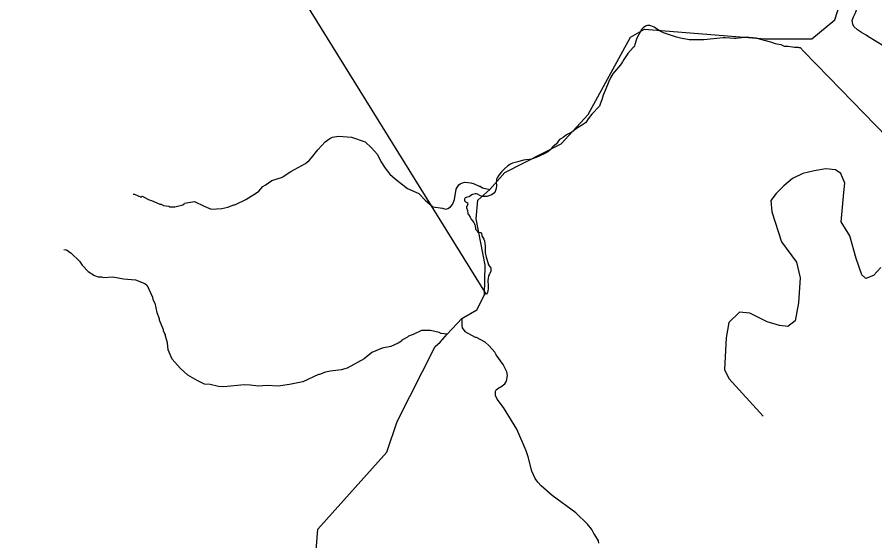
# Model space of a CAD drawing. Extents: x 1248224 to 1454986, y 825081 to 985870.
# Drawn here: x 1350937 to 1356695, y 870231 to 873748 of the extents above; entities that cross this region are included whole.
import ezdxf

# ---------------------------------------------------------------- set-up
doc = ezdxf.new("R2010")
doc.units = 0
for name, color, linetype in [('Exist Boundary Political City Limit New', 7, 'Continuous'), ('Exist Hydrographic Creek Single Shore', 7, 'Continuous'), ('Exist Hydrographic Misc Water Feature', 7, 'Continuous'), ('Exist Road Non-System Type 51', 7, 'Continuous'), ('Map Preparation Boundary City Limit Buffer Line', 7, 'Continuous')]:
    doc.layers.add(name, color=color, linetype=linetype)

msp = doc.modelspace()

# ---------------------------------------------------------------- linework, layer by layer
at = {"layer": 'Exist Boundary Political City Limit New'}
for points in [[(1354088.9, 871886), (1351625.2, 875861.9), (1351179.2, 875934.1), (1350875, 875919.1), (1350675.7, 875808.7), (1350272, 875545.5), (1349880.6, 875276.5)], [(1356934.2, 872782), (1356386.4, 873345.2), (1356216.3, 873518.6), (1356194.8, 873542.3), (1356187.6, 873542.9), (1356181, 873543.6), (1356155.7, 873544.8), (1356113.1, 873551.6), (1356096.3, 873550.9), (1356087.2, 873552), (1356078.3, 873555.2), (1356065.1, 873562.2), (1356037.2, 873567.1), (1356028.6, 873569.3), (1355996.4, 873579.6), (1355953.8, 873590.2), (1355896.9, 873606.3), (1355849, 873612.2), (1355837.5, 873612.7), (1355762.2, 873605.4), (1355749.8, 873605.5), (1355720.6, 873606.9), (1355688.8, 873608.8), (1355675.3, 873608.9), (1355546.6, 873596.3), (1355515, 873595.1), (1355454.8, 873594.8), (1355447.4, 873595.5), (1355389.7, 873607.6), (1355363.9, 873614), (1355309.8, 873632.5), (1355276.2, 873642.8), (1355262.2, 873648.6), (1355249.4, 873655.4), (1355212.3, 873680.4), (1355191, 873690.5), (1355185, 873691.5), (1355167.8, 873691.4), (1355160.4, 873689.6), (1355156.1, 873687.6), (1355139.3, 873676.3), (1355131.3, 873666.6), (1355123.7, 873655.7), (1355096.7, 873606.8), (1355091.6, 873593), (1355083.9, 873564.7), (1355082.1, 873554.9), (1355079.4, 873548.2), (1355073.4, 873543.2)], [(1355073.4, 873543.2), (1355036.9, 873504.9), (1355010.4, 873463.6), (1355000.9, 873447.6), (1354986.8, 873428), (1354946.2, 873381.6), (1354935.7, 873366.9), (1354922.8, 873344.9), (1354908.7, 873315.6), (1354885, 873255.2), (1354871.8, 873224.1), (1354861.1, 873192.9), (1354852.1, 873171.3), (1354846.3, 873150.7)], [(1354846.3, 873150.7), (1354795, 873096.7), (1354770.9, 873065.2), (1354759, 873047), (1354751.6, 873039.5), (1354738.1, 873030), (1354703.8, 873008.1), (1354690.2, 872998.5), (1354660.9, 872975), (1354624.7, 872956.8), (1354602.4, 872940.9), (1354586, 872931.8), (1354578.5, 872925.8), (1354571.4, 872917.8), (1354557.1, 872898.5), (1354532, 872876.9), (1354510.4, 872852.7), (1354493.3, 872839.8), (1354479.8, 872833), (1354444.9, 872817.9), (1354421, 872806.4), (1354390.1, 872794.7), (1354375.7, 872791.5), (1354352.5, 872789.8), (1354335.8, 872786.8), (1354297.5, 872776.1), (1354270.2, 872769.6), (1354263, 872767.3), (1354248.1, 872760.1), (1354231.1, 872749), (1354209.5, 872730.2), (1354189.1, 872709.8), (1354178.7, 872698.1), (1354169.5, 872686.1), (1354159.8, 872668.9), (1354155.9, 872659.7), (1354154.5, 872654.4), (1354153.5, 872640.8), (1354154.7, 872616.1), (1354152.5, 872597), (1354149.3, 872584.3), (1354143.4, 872570), (1354140.8, 872567.8), (1354131.5, 872560.9), (1354121.6, 872555.2), (1354111.2, 872551.1), (1354089, 872544.4), (1354076.1, 872543.1), (1354061.6, 872544.1), (1354054.9, 872545.3), (1354042.5, 872549.4), (1354027.3, 872558.8), (1354019.4, 872560.9), (1354010.8, 872561.3), (1354002, 872560.4), (1353994.5, 872557.9), (1353990.3, 872555.4), (1353974, 872543.4), (1353968.3, 872541.2), (1353950.6, 872536.7), (1353945.3, 872534.3), (1353941.6, 872530.6), (1353940.1, 872524.9), (1353940.9, 872518.5), (1353943.2, 872512.4), (1353947.4, 872507.6), (1353959.2, 872500.9), (1353961.2, 872499.1), (1353962.1, 872494.4), (1353961, 872488.4), (1353953.8, 872471.7), (1353953.5, 872468.4), (1353959.7, 872450.3)], [(1353959.7, 872450.3), (1353962.3, 872432), (1353963.5, 872427.9), (1353966, 872422.8), (1353979.1, 872404.3), (1353985.9, 872390.8), (1354003, 872368.1), (1354007, 872361), (1354010.5, 872353.3), (1354012.8, 872345.2), (1354013.7, 872328.6), (1354014.5, 872324.3), (1354022.8, 872315.1), (1354027.1, 872305.6), (1354029.8, 872304), (1354045.5, 872303), (1354049.9, 872302.1), (1354052.4, 872300), (1354053.8, 872296.7), (1354057.2, 872278.5), (1354069, 872256.6), (1354074.2, 872245), (1354077.7, 872229), (1354079.5, 872212), (1354079.2, 872167.6), (1354086.3, 872135.5), (1354098.3, 872093.3)], [(1354098.3, 872093.3), (1354099.7, 872088.7), (1354105.6, 872078.2), (1354115.4, 872067.7), (1354116.9, 872064.6), (1354118, 872057.8), (1354117.6, 872050.4), (1354116, 872043.3), (1354105.1, 872018.6), (1354102.2, 872010), (1354098.3, 871992.3), (1354097.5, 871982), (1354099, 871940.7), (1354098.1, 871924.4), (1354096.4, 871910.6), (1354093.6, 871899.7), (1354090.3, 871890.4), (1354088.9, 871886)]]:
    msp.add_lwpolyline(points, dxfattribs=at)
at = {"layer": 'Exist Hydrographic Creek Single Shore'}
for points in [[(1353776.2, 871564.7), (1353824.2, 871619.1), (1353922.3, 871725), (1354023.2, 871782.9), (1354075.2, 871883.6), (1354079.2, 872083.7), (1354019.2, 872393.6), (1354030.2, 872518.1), (1354111.3, 872590.9), (1354210.2, 872704.8), (1354589.2, 872897.5), (1354769.2, 873094.1), (1355055.2, 873613.6), (1355148.2, 873667.6), (1355955.2, 873602.2), (1356272.2, 873602.4), (1356425.3, 873730.5), (1356497.2, 873955.7)], [(1352945.2, 870169.7), (1352956.2, 870310.6), (1353418.2, 870826.6), (1353489.2, 871032), (1353742.2, 871535.7), (1353776.2, 871564.7)]]:
    msp.add_lwpolyline(points, dxfattribs=at)
at = {"layer": 'Exist Hydrographic Misc Water Feature'}
for points in [[(1356817.6, 873491.1), (1356786.3, 873525.8), (1356754.9, 873552.6), (1356652.3, 873614.9), (1356636.6, 873627.2), (1356604.9, 873643.9), (1356577.4, 873662.6), (1356553.9, 873685.2), (1356546.2, 873701.4), (1356542.7, 873725.5), (1356551.3, 873749.2), (1356568, 873780.8), (1356585.4, 873844.4), (1356582.5, 873892.5), (1356575.2, 873924.7), (1356556, 873965.1), (1356523, 874015.1)], [(1351716.7, 872559.7), (1351724.7, 872559.5), (1351770.2, 872538.5), (1351776.5, 872546.4), (1351823.8, 872521.3), (1351839.7, 872516.9), (1351895.2, 872491.7), (1351903.2, 872491.4), (1351919, 872483.1), (1351955, 872478.3), (1351962.9, 872474.1), (1351994.8, 872473.4), (1352049.2, 872488.2), (1352059.2, 872493.9), (1352061.4, 872499.9), (1352127.6, 872510.3), (1352193.4, 872477.9), (1352238.6, 872459.8), (1352310.6, 872464.2), (1352350.8, 872473.2), (1352391.1, 872488.3), (1352399.1, 872488.2), (1352471.9, 872522.5), (1352544.9, 872568.8), (1352559.3, 872580.4), (1352585.9, 872611.9), (1352602.1, 872619.5), (1352646.8, 872650.5), (1352719.3, 872672.8), (1352721.9, 872677.1), (1352774.5, 872710.5), (1352873.3, 872765.3), (1352897.8, 872784.8), (1352914.1, 872802.4), (1352955.4, 872857.5), (1353004.5, 872910.3), (1353037, 872933.5), (1353053.2, 872941.2), (1353093.4, 872948.3), (1353181.3, 872942.3), (1353272.8, 872909.9), (1353315.7, 872871.2), (1353356.7, 872826.2), (1353379.6, 872777.7), (1353406.6, 872733.1), (1353439.7, 872694.3), (1353475, 872661.5), (1353557.7, 872597.7), (1353632.9, 872563.9), (1353675.9, 872518.9), (1353726.9, 872473.8), (1353792.7, 872466.3), (1353798.6, 872462.1), (1353814.6, 872459.8), (1353828.6, 872463.5), (1353846.9, 872475), (1353859.3, 872490.7), (1353872, 872522.5), (1353883.5, 872592.2), (1353902.1, 872621.8), (1353910.3, 872629.6), (1353926.4, 872635.2), (1353942.5, 872638.9), (1353982.5, 872635.9), (1354004.4, 872629.4), (1354038, 872612.6), (1354046, 872612.5), (1354061.8, 872602.2), (1354111.3, 872590.9)], [(1351251.3, 872187.9), (1351268.5, 872186), (1351299.9, 872163.3), (1351354.8, 872110.1), (1351374.1, 872081.6), (1351413.2, 872040.6), (1351456.6, 872013.7), (1351480.4, 872005.2), (1351504.4, 872004.6), (1351520.3, 872000.2), (1351579.3, 872003.9), (1351652.1, 871991.5), (1351732, 871983.4), (1351793.4, 871960), (1351809.1, 871945.6), (1351845.4, 871868.8), (1351849.1, 871852.7), (1351860.5, 871828.4), (1351875.1, 871764.1), (1351890.2, 871723.7), (1351890, 871715.7), (1351916.6, 871651.1), (1351916.4, 871643.1), (1351930.2, 871614)], [(1353922.3, 871725), (1353921.2, 871677.4), (1353924.9, 871661.3), (1353942.3, 871636.9), (1354011.5, 871599.3), (1354019.5, 871599.1), (1354077.2, 871566.8)], [(1353824.2, 871619.1), (1353784, 871624.5), (1353770.2, 871630.8), (1353712.1, 871642.9), (1353652.5, 871643.5), (1353595.9, 871616.8), (1353563.6, 871605.5), (1353557.4, 871599.7), (1353518.4, 871579.1)], [(1353518.4, 871579.1), (1353518.1, 871572.9), (1353495.7, 871559.5), (1353446, 871536.6), (1353386.4, 871526.1), (1353317.5, 871495.7), (1353266.2, 871453), (1353152.8, 871391.7), (1353112.5, 871380.7), (1353040.2, 871370.3), (1353008, 871363.2), (1352967.7, 871348.1), (1352959.7, 871348.3), (1352854.5, 871298.8), (1352766.2, 871280.9), (1352689.9, 871270.8), (1352615.5, 871274.1), (1352557.8, 871269.9), (1352501.9, 871277.2), (1352462, 871278.2), (1352325.6, 871265.4), (1352289.7, 871268.2), (1352232, 871281.6), (1352194.1, 871284.5), (1352144.9, 871307.2), (1352082.6, 871344.1), (1352032.2, 871390.6), (1351977.8, 871451.6), (1351951.3, 871514.4), (1351946, 871560.4), (1351930.2, 871614)], [(1354842.5, 870215.6), (1354838.9, 870231.7), (1354815.8, 870272.3), (1354808, 870280.4), (1354794.5, 870306.7), (1354765.4, 870343.4), (1354687.1, 870419.3), (1354529.7, 870535), (1354455.2, 870600.8), (1354431.7, 870625.4), (1354414.3, 870649.8), (1354391.3, 870698.3), (1354367.5, 870794.8), (1354354.4, 870835.1), (1354291.7, 870980.6), (1354203, 871126.7), (1354160.3, 871183.7), (1354148.7, 871208), (1354147.3, 871236), (1354153.3, 871245.9), (1354169.7, 871259.5), (1354183.8, 871265.1), (1354210.3, 871286.6), (1354222.7, 871304.2), (1354229.5, 871342), (1354224, 871366.2), (1354200.7, 871414.7), (1354153.8, 871479.8), (1354144.2, 871498.1), (1354106.7, 871540.9), (1354077.2, 871566.8)]]:
    msp.add_lwpolyline(points, dxfattribs=at)
at = {"layer": 'Exist Road Non-System Type 51'}
msp.add_lwpolyline([(1356734.4, 872065.9), (1356686.2, 872014.1), (1356634.5, 871993.4), (1356606.9, 872017.6), (1356569, 872128), (1356527.6, 872279.8), (1356469, 872372.9), (1356486.2, 872569.6), (1356493.1, 872633.4), (1356465.5, 872699), (1356431.1, 872723.2), (1356365.5, 872730.1), (1356286.2, 872716.3), (1356210.4, 872699), (1356141.4, 872664.5), (1356082.8, 872616.2), (1356031.1, 872564.4), (1355996.6, 872516.1), (1356003.5, 872440.2), (1356069, 872240.1), (1356169, 872102.1), (1356193.2, 871998.6), (1356182.8, 871829.5), (1356158.7, 871708.8), (1356110.4, 871670.8), (1356055.3, 871677.7), (1355972.5, 871701.9), (1355855.3, 871760.5), (1355786.3, 871767.4), (1355713.9, 871698.4), (1355696.7, 871594.9), (1355686.4, 871382.7), (1355713.9, 871320.6), (1355944.9, 871068.7)], dxfattribs=at)
at = {"layer": 'Map Preparation Boundary City Limit Buffer Line'}
for points in [[(1354088.9, 871886), (1351625.2, 875861.9), (1351179.2, 875934.1), (1350875, 875919.1), (1350675.7, 875808.7), (1350272, 875545.5), (1349880.6, 875276.5)], [(1356934.2, 872782), (1356386.4, 873345.2), (1356216.3, 873518.6), (1356194.8, 873542.3), (1356187.6, 873542.9), (1356181, 873543.6), (1356155.7, 873544.8), (1356113.1, 873551.6), (1356096.3, 873550.9), (1356087.2, 873552), (1356078.3, 873555.2), (1356065.1, 873562.2), (1356037.2, 873567.1), (1356028.6, 873569.3), (1355996.4, 873579.6), (1355953.8, 873590.2), (1355896.9, 873606.3), (1355849, 873612.2), (1355837.5, 873612.7), (1355762.2, 873605.4), (1355749.8, 873605.5), (1355720.6, 873606.9), (1355688.8, 873608.8), (1355675.3, 873608.9), (1355546.6, 873596.3), (1355515, 873595.1), (1355454.8, 873594.8), (1355447.4, 873595.5), (1355389.7, 873607.6), (1355363.9, 873614), (1355309.8, 873632.5), (1355276.2, 873642.8), (1355262.2, 873648.6), (1355249.4, 873655.4), (1355212.3, 873680.4), (1355191, 873690.5), (1355185, 873691.5), (1355167.8, 873691.4), (1355160.4, 873689.6), (1355156.1, 873687.6), (1355139.3, 873676.3), (1355131.3, 873666.6), (1355123.7, 873655.7), (1355096.7, 873606.8), (1355091.6, 873593), (1355083.9, 873564.7), (1355082.1, 873554.9), (1355079.4, 873548.2), (1355073.4, 873543.2)], [(1355073.4, 873543.2), (1355036.9, 873504.9), (1355010.4, 873463.6), (1355000.9, 873447.6), (1354986.8, 873428), (1354946.2, 873381.6), (1354935.7, 873366.9), (1354922.8, 873344.9), (1354908.7, 873315.6), (1354885, 873255.2), (1354871.8, 873224.1), (1354861.1, 873192.9), (1354852.1, 873171.3), (1354846.3, 873150.7)], [(1354846.3, 873150.7), (1354795, 873096.7), (1354770.9, 873065.2), (1354759, 873047), (1354751.6, 873039.5), (1354738.1, 873030), (1354703.8, 873008.1), (1354690.2, 872998.5), (1354660.9, 872975), (1354624.7, 872956.8), (1354602.4, 872940.9), (1354586, 872931.8), (1354578.5, 872925.8), (1354571.4, 872917.8), (1354557.1, 872898.5), (1354532, 872876.9), (1354510.4, 872852.7), (1354493.3, 872839.8), (1354479.8, 872833), (1354444.9, 872817.9), (1354421, 872806.4), (1354390.1, 872794.7), (1354375.7, 872791.5), (1354352.5, 872789.8), (1354335.8, 872786.8), (1354297.5, 872776.1), (1354270.2, 872769.6), (1354263, 872767.3), (1354248.1, 872760.1), (1354231.1, 872749), (1354209.5, 872730.2), (1354189.1, 872709.8), (1354178.7, 872698.1), (1354169.5, 872686.1), (1354159.8, 872668.9), (1354155.9, 872659.7), (1354154.5, 872654.4), (1354153.5, 872640.8), (1354154.7, 872616.1), (1354152.5, 872597), (1354149.3, 872584.3), (1354143.4, 872570), (1354140.8, 872567.8), (1354131.5, 872560.9), (1354121.6, 872555.2), (1354111.2, 872551.1), (1354089, 872544.4), (1354076.1, 872543.1), (1354061.6, 872544.1), (1354054.9, 872545.3), (1354042.5, 872549.4), (1354027.3, 872558.8), (1354019.4, 872560.9), (1354010.8, 872561.3), (1354002, 872560.4), (1353994.5, 872557.9), (1353990.3, 872555.4), (1353974, 872543.4), (1353968.3, 872541.2), (1353950.6, 872536.7), (1353945.3, 872534.3), (1353941.6, 872530.6), (1353940.1, 872524.9), (1353940.9, 872518.5), (1353943.2, 872512.4), (1353947.4, 872507.6), (1353959.2, 872500.9), (1353961.2, 872499.1), (1353962.1, 872494.4), (1353961, 872488.4), (1353953.8, 872471.7), (1353953.5, 872468.4), (1353959.7, 872450.3)], [(1353959.7, 872450.3), (1353962.3, 872432), (1353963.5, 872427.9), (1353966, 872422.8), (1353979.1, 872404.3), (1353985.9, 872390.8), (1354003, 872368.1), (1354007, 872361), (1354010.5, 872353.3), (1354012.8, 872345.2), (1354013.7, 872328.6), (1354014.5, 872324.3), (1354022.8, 872315.1), (1354027.1, 872305.6), (1354029.8, 872304), (1354045.5, 872303), (1354049.9, 872302.1), (1354052.4, 872300), (1354053.8, 872296.7), (1354057.2, 872278.5), (1354069, 872256.6), (1354074.2, 872245), (1354077.7, 872229), (1354079.5, 872212), (1354079.2, 872167.6), (1354086.3, 872135.5), (1354098.3, 872093.3)], [(1354098.3, 872093.3), (1354099.7, 872088.7), (1354105.6, 872078.2), (1354115.4, 872067.7), (1354116.9, 872064.6), (1354118, 872057.8), (1354117.6, 872050.4), (1354116, 872043.3), (1354105.1, 872018.6), (1354102.2, 872010), (1354098.3, 871992.3), (1354097.5, 871982), (1354099, 871940.7), (1354098.1, 871924.4), (1354096.4, 871910.6), (1354093.6, 871899.7), (1354090.3, 871890.4), (1354088.9, 871886)]]:
    msp.add_lwpolyline(points, dxfattribs=at)

doc.saveas('drawing.dxf')
